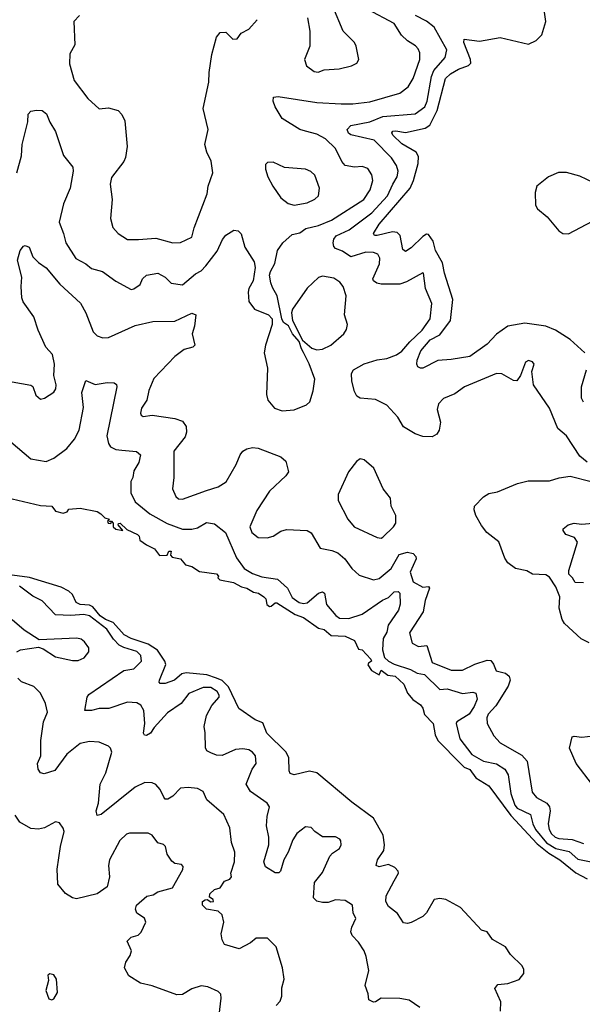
# Model space of a CAD drawing. Extents: x 1839239 to 1929705, y 762242 to 910352.
# Tile 306 of 429: x 1875715 to 1878688, y 865042 to 870245. Entities that reach past the tile are written whole.
import ezdxf

# ---------------------------------------------------------------- set-up
doc = ezdxf.new("R2010")
doc.units = 0

msp = doc.modelspace()

# ---------------------------------------------------------------- linework, layer by layer
at = {"layer": '0CON10XD'}
for points in [[(1875701.2, 869435), (1875725.4, 869525), (1875728.2, 869585), (1875758.1, 869705), (1875760.6, 869745), (1875775, 869760.9), (1875803.5, 869766.5), (1875835, 869764.7), (1875857.8, 869747.8), (1875874, 869704), (1875904.6, 869654.6), (1875947.6, 869527.6), (1875997.1, 869465), (1875998.6, 869445), (1875982.5, 869355), (1875947.6, 869272.4), (1875924.1, 869175), (1875947.7, 869115), (1875959.5, 869065), (1876012.3, 868982.3), (1876064.3, 868955), (1876095, 868930.9), (1876152.9, 868915), (1876223, 868863), (1876305, 868819.6), (1876318.1, 868821.9), (1876352.9, 868845), (1876364.5, 868875), (1876385, 868895.7), (1876445, 868906.3), (1876484.4, 868885), (1876515, 868853.3), (1876575, 868844.5), (1876645, 868901.5), (1876675, 868918.2), (1876698.5, 868945), (1876758.1, 869021.9), (1876787.3, 869082.7), (1876804.5, 869105.5), (1876847.7, 869132.3), (1876869.1, 869129.1), (1876885, 869113.3), (1876905, 869043.3), (1876954, 868965), (1876960, 868935), (1876950, 868865), (1876926.2, 868825), (1876922, 868805), (1876925.9, 868755.9), (1876955.9, 868715.9), (1877030, 868685), (1877050, 868665), (1877050, 868635), (1877014.6, 868525.4), (1877008.1, 868485), (1877024.2, 868404.2), (1877020, 868265), (1877026, 868235), (1877061.7, 868191.7), (1877102.7, 868177.3), (1877165, 868182.5), (1877231.2, 868208.8), (1877248.8, 868225), (1877265.5, 868284.5), (1877274.3, 868345), (1877246, 868426), (1877215.7, 868485.7), (1877203.8, 868505), (1877192.5, 868545), (1877157.5, 868585), (1877136.4, 868626.4), (1877110, 868645), (1877100, 868665), (1877076.2, 868785), (1877050.5, 868830.5), (1877043.3, 868855), (1877036.2, 868895), (1877040, 868915), (1877064.1, 868955.9), (1877077.8, 869025), (1877106.6, 869065), (1877155, 869110.5), (1877195, 869118.9), (1877228.3, 869141.7), (1877295, 869158), (1877362.5, 869185), (1877533.5, 869295), (1877566.8, 869345), (1877580.8, 869395), (1877576.2, 869425), (1877555, 869458.1), (1877525, 869470), (1877484.4, 869465.6), (1877435, 869474.5), (1877418.5, 869495), (1877385, 869564.6), (1877332.2, 869615), (1877285, 869640.7), (1877225, 869656.6), (1877195, 869664.1), (1877102.9, 869722.9), (1877066.1, 869785), (1877055.6, 869815), (1877057.5, 869835), (1877081.1, 869838.9), (1877285, 869807.1), (1877415, 869800), (1877475, 869800), (1877565, 869811.1), (1877725, 869856.4), (1877769.1, 869890.9), (1877793.9, 869935), (1877830, 870035), (1877829.8, 870069.8), (1877821.1, 870091.1), (1877807.5, 870107.5), (1877764, 870134), (1877732.9, 870162.9), (1877694.5, 870225), (1877555, 870298.8)], [(1877236.7, 870255), (1877248.8, 870185), (1877249.2, 870105), (1877221.2, 870035), (1877231.9, 870001.9), (1877271.5, 869971.5), (1877292.1, 869967.9), (1877325, 869980), (1877404.1, 869985.9), (1877468.8, 870001.2), (1877497.5, 870015), (1877507.5, 870035), (1877493.8, 870105), (1877483.8, 870125), (1877424.3, 870184.3), (1877370.8, 870315)], [(1878702.2, 868485), (1878625, 868554.6), (1878546, 868605), (1878495, 868624.9), (1878385, 868640.5), (1878295, 868625.3), (1878235, 868582.5), (1878185, 868530), (1878095, 868465.3), (1877995, 868448.4), (1877925, 868444.1), (1877845, 868404.3), (1877832.9, 868402.9), (1877820, 868410), (1877814.2, 868424.2), (1877815.6, 868445), (1877835.9, 868495), (1877885, 868552.9), (1877935, 868580.3), (1877992.4, 868655), (1878005, 868766.7), (1877960.4, 868905), (1877949.7, 868959.7), (1877912.4, 869025), (1877900, 869075), (1877875, 869109.4), (1877865, 869110.9), (1877845, 869100), (1877785, 869039.6), (1877755, 869020), (1877740.4, 869030.4), (1877725.3, 869105), (1877710.1, 869120.1), (1877685, 869124.7), (1877603.7, 869103.7), (1877590, 869105), (1877585.8, 869115), (1877614.8, 869165), (1877778, 869355), (1877795.6, 869394.4), (1877821.7, 869485), (1877822.1, 869522.1), (1877810.9, 869545), (1877735, 869588.2), (1877688, 869635), (1877682.3, 869647.7), (1877688, 869655), (1877703, 869657), (1877755, 869649.4), (1877858.4, 869671.6), (1877883.3, 869686.7), (1877921.7, 869765), (1877966.4, 869935), (1877991.1, 869958.9), (1878035, 869983.4), (1878087.3, 870002.7), (1878100, 870015), (1878098.5, 870035), (1878063.3, 870125), (1878065, 870142.5), (1878145, 870131.2), (1878255, 870150.9), (1878405, 870115.6), (1878444.5, 870135.5), (1878474.3, 870165.7), (1878495.3, 870234.7), (1878488.4, 870285)], [(1876032.2, 870267.8), (1876002, 870235), (1876007.3, 870112.7), (1875980, 870065), (1875978.8, 870011.2), (1876003.7, 869923.7), (1876075, 869828), (1876135, 869774.5), (1876185, 869778.6), (1876235, 869764.4), (1876254.6, 869744.6), (1876270.9, 869710.9), (1876284.2, 869575), (1876275, 869517.5), (1876265.6, 869495), (1876200.8, 869410.8), (1876192.7, 869375), (1876204.2, 869295), (1876196, 869195), (1876207, 869147), (1876235, 869114.3), (1876285, 869084.2), (1876342.7, 869082.7), (1876435, 869091.2), (1876525.5, 869065.5), (1876565, 869068.1), (1876625.6, 869095), (1876636.7, 869145), (1876705.5, 869325), (1876711.5, 869365), (1876735.4, 869435), (1876727, 869497), (1876704.5, 869545), (1876694, 869586), (1876710.8, 869665), (1876684.3, 869775), (1876714.3, 869915), (1876715.9, 869965.9), (1876730.5, 870060.5), (1876755, 870152.5), (1876775, 870176.7), (1876805, 870178.8), (1876842.6, 870142.6), (1876863.8, 870143.8), (1876885.8, 870174.2), (1876926.2, 870195), (1876970, 870245)], [(1878431.2, 868315), (1878422.5, 868385), (1878433.3, 868425), (1878425, 868436.7), (1878405, 868443.3), (1878387.5, 868435), (1878362.5, 868365), (1878343.3, 868336.7), (1878325, 868338), (1878263.8, 868373.8), (1878235.5, 868375.5), (1878065.8, 868305), (1878015, 868267.8), (1877955, 868242.9), (1877929.2, 868215), (1877921.4, 868185), (1877938.8, 868118.8), (1877932.5, 868075), (1877920, 868055), (1877895, 868041.4), (1877845, 868041.5), (1877805, 868056.5), (1877743.1, 868093.1), (1877713.8, 868145), (1877655, 868208.5), (1877595, 868238.5), (1877513.8, 868245), (1877496.3, 868256.3), (1877485, 868280), (1877470, 868335), (1877468.1, 868375), (1877478.6, 868395), (1877535, 868425.8), (1877605, 868447.3), (1877655, 868454.6), (1877705.8, 868474.2), (1877735, 868493.1), (1877776.8, 868543.2), (1877842.1, 868605), (1877884.6, 868665), (1877892.9, 868745), (1877860.6, 868825), (1877850, 868905), (1877845, 868907.5), (1877760.3, 868859.7), (1877725, 868847.8), (1877625, 868846.9), (1877601.9, 868851.9), (1877585, 868864.3), (1877582.2, 868875), (1877616.8, 868955), (1877618.2, 868985), (1877607.1, 869005), (1877584.3, 869014.3), (1877545, 869016.6), (1877465, 868991), (1877421.3, 869021.3), (1877385, 869036.3), (1877376.1, 869046.1), (1877372.1, 869065), (1877375.6, 869085), (1877387.8, 869102.2), (1877455.7, 869134.3), (1877576.6, 869225), (1877658.7, 869315), (1877687.5, 869375), (1877710.8, 869415), (1877715.3, 869445), (1877706.8, 869475), (1877679.7, 869515), (1877588.5, 869608.5), (1877465, 869636.8), (1877452.3, 869645), (1877446.8, 869665), (1877465, 869685.3), (1877565, 869704.8), (1877635, 869733.1), (1877805, 869746.8), (1877855.7, 869785), (1877869, 869815), (1877890.9, 869945), (1877904.3, 869975.7), (1877963.9, 870045), (1877973.2, 870085), (1877905, 870205.3), (1877865, 870237.1), (1877806.6, 870266.6)], [(1877165, 869264.4), (1877235, 869277.5), (1877275, 869296.7), (1877294.4, 869315), (1877299.1, 869355), (1877275, 869423.8), (1877253.2, 869443.2), (1877225.6, 869455.6), (1877115, 869464.2), (1877055, 869492.5), (1877025, 869490), (1877015, 869480), (1877013.8, 869455), (1877026.2, 869415), (1877054, 869365), (1877095, 869304), (1877135, 869274.3), (1877165, 869264.4)], [(1878615, 869112.5), (1878805.9, 869214.1), (1878817.5, 869242.5), (1878807.8, 869327.8), (1878803.5, 869345), (1878785.8, 869365.8), (1878675, 869418), (1878605, 869438.2), (1878563.4, 869436.6), (1878510, 869415), (1878448, 869365), (1878438.8, 869331.2), (1878441.4, 869265), (1878452, 869245), (1878503, 869203), (1878565, 869129.2), (1878585, 869114.4), (1878615, 869112.5)], [(1875675, 868331.4), (1875775, 868313.8), (1875785.7, 868305.7), (1875800.6, 868260.6), (1875825, 868239.4), (1875845.9, 868244.1), (1875895, 868276.2), (1875907.1, 868295), (1875908.6, 868315), (1875895.8, 868365), (1875899.4, 868425), (1875888.2, 868475), (1875853.5, 868515), (1875812.3, 868605), (1875790.9, 868675), (1875734.2, 868754.2), (1875727.5, 868775), (1875722.8, 868835), (1875726.7, 868885), (1875704.6, 868975), (1875718.5, 869025), (1875735, 869048.1), (1875745, 869051.4), (1875765, 869042), (1875785, 868991.2), (1875815, 868961.2), (1875855, 868934), (1875927, 868847), (1876036.6, 868746.6), (1876065.4, 868695), (1876104.5, 868595), (1876125, 868574.4), (1876155, 868562.9), (1876185, 868565.7), (1876325, 868628.8), (1876419.7, 868649.7), (1876535, 868651.8), (1876625, 868693.8), (1876646, 868685), (1876640, 868625), (1876626.4, 868585), (1876641.2, 868525), (1876630, 868515), (1876585, 868502.2), (1876534.7, 868465.3), (1876425, 868349.2), (1876397.1, 868285), (1876387.1, 868235), (1876358.8, 868191.2), (1876354, 868165), (1876357.5, 868155), (1876368.7, 868148.7), (1876415.4, 868154.6), (1876535, 868138.1), (1876575, 868122.5), (1876594.3, 868095), (1876596.4, 868065), (1876589.5, 868040.5), (1876529.2, 867965), (1876530, 867825), (1876523.3, 867765), (1876540, 867725), (1876555, 867713.3), (1876575, 867711.8), (1876703.1, 867756.9), (1876765, 867776.2), (1876806.7, 867803.3), (1876858.8, 867895), (1876880, 867945), (1876895, 867964.4), (1876915, 867977.1), (1876945, 867983.8), (1876975, 867980), (1877096, 867935), (1877121.7, 867911.7), (1877135.5, 867855), (1877121.5, 867835), (1877035, 867752.9), (1876968.8, 867651.2), (1876931.8, 867565), (1876942.1, 867535), (1876975, 867509.1), (1877023.4, 867506.6), (1877054.6, 867515.4), (1877095, 867541.9), (1877125, 867550.6), (1877235, 867545.8), (1877255, 867532.5), (1877302.5, 867452.5), (1877365, 867440), (1877396.8, 867426.8), (1877433.3, 867395), (1877470.5, 867345), (1877509.7, 867309.7), (1877585, 867285.5), (1877615, 867291.2), (1877678.8, 867345), (1877721.4, 867418.6), (1877765, 867430.3), (1877795, 867423.8), (1877808.3, 867408.3), (1877810.9, 867395), (1877779.2, 867325), (1877794.8, 867275), (1877845, 867246.6), (1877875, 867248.9), (1877880.8, 867240.8), (1877857.8, 867175), (1877847.9, 867115), (1877774.7, 867005.3), (1877789.9, 866949.9), (1877823, 866933), (1877867.4, 866937.4), (1877895, 866847.5), (1877995, 866807.9), (1878055, 866807.2), (1878121.2, 866838.8), (1878185, 866860.8), (1878205, 866858.5), (1878220, 866840), (1878233.2, 866803.2), (1878282.5, 866792.5), (1878302.5, 866775), (1878307.9, 866755), (1878297, 866723), (1878231.8, 866618.3), (1878191.1, 866575), (1878184.1, 866555), (1878185.4, 866525), (1878221.2, 866461.2), (1878255, 866423.1), (1878368.1, 866358.1), (1878397.3, 866327.3), (1878422.8, 866162.8), (1878446.9, 866135), (1878501.5, 866105), (1878514.8, 866084.8), (1878517.9, 866065), (1878507.3, 865995), (1878512.8, 865965), (1878525, 865942.6), (1878545, 865925.2), (1878565, 865917.5), (1878635, 865913.3), (1878695, 865891.8)], [(1877285, 868500), (1877315, 868504.4), (1877359.2, 868525), (1877428, 868585), (1877442.1, 868607.9), (1877448.2, 868635), (1877431.5, 868685), (1877441.1, 868785), (1877425.4, 868835.4), (1877407.8, 868857.8), (1877375, 868879.4), (1877315, 868890), (1877295, 868882.5), (1877235, 868825.6), (1877156.7, 868715), (1877152.5, 868695), (1877156.7, 868655), (1877210.7, 868550.7), (1877259.4, 868509.4), (1877285, 868500)], [(1878695, 868224), (1878684.3, 868245.7), (1878683.5, 868305), (1878710, 868395)], [(1875634, 868044), (1875774.8, 867924.8), (1875855, 867909.4), (1875895, 867927.8), (1875965, 867978.9), (1876005, 868028.9), (1876029.7, 868075), (1876053.2, 868195), (1876043.6, 868275), (1876065, 868338.8), (1876115, 868316.7), (1876177.8, 868327.8), (1876215, 868325.8), (1876226.9, 868316.9), (1876228.6, 868305), (1876176.1, 868045), (1876183.9, 868005), (1876195, 867987.8), (1876223.4, 867973.4), (1876255, 867969.6)], [(1878715, 867906.9), (1878675, 867938.1), (1878605, 868045.7), (1878560, 868085), (1878515, 868191.4), (1878431.2, 868315)], [(1876255, 867969.6), (1876332.7, 867962.7), (1876353.3, 867945), (1876345.7, 867905), (1876319.1, 867860.9), (1876313.1, 867825), (1876302.1, 867805), (1876301.9, 867745), (1876325, 867697.8), (1876403.1, 867633.1), (1876495, 867581.8), (1876575, 867552), (1876625, 867552.3), (1876655, 867559.4), (1876701.9, 867588.1), (1876745, 867581.7), (1876802.3, 867535), (1876861.1, 867401.1), (1876901.2, 867345), (1876945, 867319.1), (1876995, 867300), (1877077.7, 867287.7), (1877130, 867240), (1877155, 867191.8), (1877192.2, 867165), (1877215, 867160.2), (1877235, 867163.7), (1877295, 867213.8), (1877315, 867221.9), (1877326.3, 867213.7), (1877336.2, 867155), (1877385.8, 867095.8), (1877405, 867083.2), (1877455, 867080.7), (1877525, 867102.7), (1877632.1, 867177.9), (1877665, 867191.9), (1877695, 867220.8), (1877715, 867223.5), (1877724.4, 867215), (1877725.5, 867155.5), (1877717.2, 867125), (1877663.2, 867045), (1877655, 867009.1), (1877635.7, 866975), (1877633.2, 866915), (1877643.8, 866875), (1877664.6, 866855), (1877695, 866839.8), (1877781.2, 866811.2), (1877815, 866791.1), (1877855, 866783.8), (1877935, 866705.2), (1877975, 866708.4), (1878055, 866684.8), (1878110.7, 866690.7), (1878126.4, 866686.4), (1878132.3, 866655), (1878117.2, 866615), (1878091.4, 866575), (1878025.2, 866534.8), (1878021.8, 866525), (1878029.2, 866495), (1878040.5, 866445), (1878105, 866361.3), (1878166.8, 866326.8), (1878235, 866311.9), (1878278.9, 866285), (1878296, 866255), (1878311.2, 866155), (1878332.2, 866095), (1878345, 866078.9), (1878414.3, 866044.3), (1878426.5, 865995), (1878441.2, 865965), (1878498.7, 865895), (1878548.4, 865865), (1878619.1, 865849.1), (1878665, 865808.7), (1878735, 865794.3)], [(1877625, 867505.6), (1877635, 867510.6), (1877691.4, 867565), (1877702.5, 867585), (1877703.8, 867625), (1877679.2, 867675), (1877675.6, 867715.6), (1877635.8, 867765.8), (1877586.7, 867875), (1877535, 867918.8), (1877515, 867923.8), (1877495, 867910), (1877453.3, 867855), (1877398, 867735), (1877397.5, 867705), (1877448.6, 867605), (1877482.9, 867565), (1877605, 867508.1), (1877625, 867505.6)], [(1878725, 866951.9), (1878682.6, 866972.6), (1878594, 867054), (1878581.5, 867075), (1878565.6, 867135), (1878568.9, 867195), (1878548.3, 867248.3), (1878515, 867298.8), (1878495, 867310.8), (1878425.6, 867315.6), (1878395, 867332.5), (1878335, 867344.3), (1878295.7, 867375), (1878279.8, 867399.8), (1878247.8, 867485), (1878184.8, 867534.8), (1878155, 867572.9), (1878126.7, 867625), (1878116.9, 867655), (1878119.4, 867675), (1878166.1, 867723.9), (1878195, 867740.6), (1878240.5, 867749.5), (1878345.9, 867794.1), (1878402.4, 867807.6), (1878515, 867808.6), (1878565.7, 867824.3), (1878625, 867832.5), (1878735, 867803.8)], [(1875675, 867712.9), (1875825, 867677.9), (1875885, 867674), (1875905, 867648.1), (1875945, 867637.8), (1875965.5, 867644.5), (1875975, 867659.2), (1876035, 867663.5), (1876124.1, 867645.9), (1876145, 867634.4), (1876165, 867613.3), (1876187.5, 867605), (1876180, 867595), (1876182.5, 867585), (1876197.5, 867582.5), (1876200, 867590), (1876190, 867595), (1876200, 867595), (1876210, 867585), (1876208.8, 867565), (1876222.6, 867552.6), (1876260, 867545), (1876236, 867575), (1876236.7, 867583.3), (1876246.7, 867585), (1876280.8, 867550.8), (1876338.8, 867525), (1876347.1, 867515), (1876350, 867495), (1876385, 867469.6), (1876428.5, 867448.5), (1876453.7, 867413.7), (1876494.1, 867415.9), (1876503, 867437), (1876515, 867435.7), (1876512.5, 867415), (1876521.2, 867405), (1876565, 867396), (1876591.2, 867365), (1876625, 867355.8), (1876665, 867329.4), (1876755, 867316.7), (1876766.7, 867305), (1876763.3, 867295), (1876773.8, 867285), (1876845, 867271.5), (1876887.5, 867247.5), (1876915, 867240), (1876950.5, 867220.5), (1876977.8, 867215), (1877006.4, 867195), (1877016.5, 867185), (1877021.1, 867155), (1877035, 867144.6), (1877045, 867145.6), (1877065, 867163.6), (1877075, 867163.9), (1877171.8, 867101.8), (1877215.6, 867085), (1877295, 867029.4), (1877325, 867022.1), (1877361.4, 866991.4), (1877435, 866987.9), (1877484.4, 866965), (1877505, 866918.8), (1877525, 866914.2), (1877571.8, 866865), (1877574, 866855), (1877558.6, 866845), (1877554.5, 866835), (1877574.6, 866805), (1877615, 866782.2), (1877625, 866808.1), (1877661.7, 866781.7), (1877699.1, 866775), (1877745, 866734.4), (1877765, 866686), (1877792.5, 866652.5), (1877834, 866624), (1877846, 866606), (1877855, 866574), (1877900, 866525), (1877911.4, 866465), (1877924.4, 866435), (1878045.4, 866315), (1878065, 866295.4), (1878095, 866281.8), (1878125, 866239.4), (1878195, 866195.6), (1878310.4, 866040.4), (1878449.7, 865889.7), (1878511, 865841), (1878570.4, 865805), (1878655, 865736.3), (1878715, 865704.7)], [(1878695, 867268.7), (1878650.1, 867270.1), (1878636.2, 867296.2), (1878616.7, 867315), (1878617.2, 867335), (1878663.6, 867483.6), (1878648.1, 867508.1), (1878601.2, 867525), (1878586.7, 867545), (1878586.7, 867555), (1878613.3, 867575), (1878645, 867584.2), (1878685, 867579.2), (1878745, 867584.5)], [(1876754.8, 866765.2), (1876705, 866782.1), (1876595, 866794.2), (1876572, 866788), (1876533.1, 866755), (1876485, 866737.9), (1876457.5, 866737.5), (1876451.9, 866745), (1876454.3, 866754.3), (1876487.4, 866837.4), (1876483.2, 866855), (1876443.9, 866913.9), (1876395, 866944.1), (1876305, 866974.3), (1876267.9, 866995), (1876209.6, 867059.6), (1876168.7, 867075), (1876140.7, 867095), (1876102.8, 867142.8), (1876085, 867151.3), (1876035.3, 867155.3), (1876014.4, 867165), (1875995, 867207.5), (1875975.8, 867225), (1875935, 867246.4), (1875767.1, 867297.1), (1875675, 867310.3)], [(1877830, 865025), (1877773.6, 865063.6), (1877725, 865072.2), (1877625, 865074), (1877595.7, 865054.3), (1877585, 865053.8), (1877560, 865065), (1877556.4, 865096.4), (1877540.8, 865140.8), (1877559.6, 865220.4), (1877547, 865295), (1877535.1, 865325.1), (1877505, 865370.7), (1877472.2, 865405), (1877465.2, 865425), (1877469.8, 865450.2), (1877492.5, 865495), (1877477.5, 865525), (1877473.3, 865565), (1877435, 865590), (1877385, 865593.6), (1877345, 865580.5), (1877315, 865580), (1877285, 865587.5), (1877268, 865605), (1877272.5, 865685), (1877315, 865739.2), (1877355, 865823.8), (1877368.7, 865841.3), (1877406, 865865), (1877413.8, 865885), (1877413.3, 865905), (1877406.7, 865915), (1877385, 865926.7), (1877315, 865926.2), (1877274.2, 865954.2), (1877255, 865976.7), (1877225, 865980), (1877180.8, 865945), (1877159.5, 865910.5), (1877134.6, 865845.4), (1877111.4, 865805), (1877093.3, 865745), (1877085, 865736.7), (1877065, 865736.7), (1877015, 865767.5), (1877005.8, 865795), (1877031.2, 865885), (1877032.7, 865925), (1877020.5, 865985), (1877023.2, 866035), (1877035.8, 866085), (1877024, 866105), (1876935, 866166.9), (1876912.2, 866205), (1876944.4, 866285), (1876965.6, 866315), (1876961.9, 866355), (1876945.8, 866375), (1876926.9, 866386.9), (1876895, 866392.3), (1876855, 866388.2), (1876785, 866356.5), (1876755, 866358.5), (1876725, 866370), (1876705, 866381.9), (1876696.9, 866396.9), (1876696.2, 866476.2), (1876690.7, 866509.3), (1876702.4, 866567.6), (1876730, 866620), (1876769.5, 866665), (1876770.4, 866675), (1876759.2, 866695), (1876725, 866716.1), (1876685, 866716), (1876610, 866685), (1876568.9, 866631.1), (1876497.3, 866582.7), (1876426.2, 866503.8), (1876407.5, 866475), (1876385, 866461.8), (1876374.7, 866464.7), (1876370.4, 866475), (1876376.9, 866525), (1876370.7, 866595), (1876355, 866623.3), (1876335, 866634.6), (1876285, 866637.8), (1876185.7, 866604.3), (1876135, 866605.4), (1876094.4, 866594.4), (1876060, 866595), (1876071.4, 866665), (1876080.3, 866679.7), (1876265, 866805.5), (1876318.1, 866815), (1876358.6, 866855), (1876355.9, 866885.9), (1876335, 866906.6), (1876265, 866926.6), (1876240.5, 866940.5), (1876211.2, 866971.2), (1876176.2, 867025), (1876085, 867094.4), (1876055, 867102.2), (1875985, 867095.6), (1875905, 867100.2), (1875835, 867173.6), (1875785, 867199.1), (1875715, 867252)], [(1875700, 866905), (1875720, 866915), (1875815, 866928.8), (1875839.7, 866919.7), (1875905, 866878.5), (1875995, 866858), (1876025, 866858.9), (1876056.6, 866873.4), (1876081.4, 866905), (1876080.8, 866925), (1876058, 866958), (1876040.9, 866970.9), (1876016.9, 866976.9), (1875817.7, 866967.7), (1875738.3, 867018.3), (1875675, 867074.3)], [(1877070, 865035), (1877091, 865059), (1877101.2, 865085), (1877100.8, 865129.2), (1877113.5, 865175), (1877104.5, 865235), (1877070.6, 865345), (1877025, 865391.4), (1876965, 865391.4), (1876935, 865366.9), (1876875, 865334.5), (1876797, 865357), (1876785, 865383.3), (1876780.9, 865415), (1876793.6, 865475), (1876785.5, 865515.5), (1876763.7, 865533.7), (1876703.3, 865545), (1876681.9, 865565), (1876681.9, 865585), (1876695, 865594.4), (1876705.9, 865595.9), (1876725, 865582.9), (1876740, 865585), (1876738.6, 865595), (1876718.3, 865608.3), (1876719.5, 865625), (1876745, 865649.2), (1876775, 865656.6), (1876797.8, 865692.2), (1876826.3, 865703.7), (1876833.9, 865715), (1876830.4, 865735), (1876851.2, 865795), (1876852.7, 865845), (1876835, 865897.5), (1876825.4, 865975), (1876795, 866044), (1876705, 866121.9), (1876685, 866165.7), (1876655, 866181.9), (1876605, 866187.5), (1876565, 866184), (1876525, 866141.4), (1876497.5, 866125), (1876485, 866126), (1876476.3, 866136.3), (1876457, 866177), (1876435, 866202.7), (1876415, 866212.9), (1876376.3, 866213.7), (1876325, 866189.4), (1876145.6, 866045), (1876125, 866039.2), (1876119.1, 866065), (1876131.8, 866105), (1876141.1, 866205), (1876170, 866265), (1876201.5, 866375), (1876195.3, 866395.3), (1876185.4, 866405.4), (1876135, 866427.8), (1876085, 866430.9), (1876035, 866419.2), (1875965, 866364.4), (1875901.8, 866278.2), (1875845, 866259.4), (1875825, 866265.7), (1875812.5, 866285), (1875810.4, 866315), (1875827.3, 866355), (1875827.9, 866435), (1875842, 866535), (1875862, 866585), (1875851.8, 866631.8), (1875825.2, 866685.2), (1875790.9, 866720.9), (1875725, 866746.7), (1875705.7, 866765)], [(1878255.5, 865005), (1878257.5, 865055), (1878226, 865125), (1878242.7, 865147.3), (1878295, 865151.9), (1878355, 865172.9), (1878380, 865205), (1878379.2, 865225), (1878370, 865245), (1878309.4, 865305), (1878282.9, 865345), (1878214.5, 865385), (1878185, 865424.2), (1878155, 865434.4), (1878044.1, 865554.1), (1877967.5, 865595), (1877935, 865601.2), (1877905, 865595.5), (1877865, 865525.7), (1877845.6, 865505), (1877784.2, 865474.2), (1877765, 865469.2), (1877743, 865473), (1877711.2, 865521.2), (1877665, 865558.1), (1877651.1, 865585), (1877652.5, 865615), (1877695, 865694.3), (1877716.4, 865735), (1877715, 865745.8), (1877697.8, 865765), (1877665, 865781.2), (1877615, 865768.5), (1877599.2, 865775), (1877606.2, 865805), (1877639.5, 865855), (1877643.9, 865885), (1877636.1, 865936.1), (1877585, 866024.6), (1877470.1, 866110.1), (1877285, 866265.3), (1877246.4, 866273.6), (1877165, 866254.4), (1877145, 866262), (1877138.6, 866275), (1877137.3, 866345), (1877123.4, 866375), (1877021.6, 866475), (1876999.5, 866529.5), (1876959.2, 866545), (1876874.1, 866604.1), (1876819.3, 866719.3), (1876785, 866752.2), (1876754.8, 866765.2)], [(1878742, 866202), (1878656.2, 866315), (1878621.5, 866395), (1878635.7, 866455), (1878645, 866458.8), (1878686.5, 866453.5), (1878775.5, 866464.5)], [(1875930.9, 865875), (1875950, 865955), (1875945, 865972.5), (1875925, 866000), (1875905, 866006.2), (1875846.2, 865975), (1875815, 865967.5), (1875775, 865971.1), (1875715.6, 866005), (1875691.3, 866041.3)], [(1876770, 864985), (1876780.8, 865075), (1876778, 865095), (1876765, 865110), (1876710, 865135), (1876675, 865139.2), (1876625, 865123.6), (1876575, 865093.3), (1876545, 865092.7), (1876415, 865138.6), (1876353.1, 865153.1), (1876292, 865192), (1876269.2, 865235), (1876276, 865265), (1876299.5, 865300.5), (1876306.2, 865325), (1876283.8, 865375), (1876304, 865396), (1876342.2, 865407.8), (1876357.8, 865422.2), (1876382.7, 865475), (1876375, 865496.9), (1876334.3, 865524.3), (1876327.5, 865545), (1876332.5, 865565), (1876387, 865613), (1876420, 865620), (1876445, 865636.7), (1876522.6, 865657.4), (1876578, 865755), (1876579.3, 865769.3), (1876570.7, 865780.7), (1876535, 865786), (1876518.7, 865798.7), (1876494.2, 865835), (1876486, 865876), (1876475, 865886.2), (1876445, 865895.7), (1876415.6, 865935), (1876395, 865946.7), (1876295, 865946.7), (1876279.1, 865940.9), (1876245, 865906.7), (1876190.6, 865805), (1876184.5, 865775), (1876190, 865715), (1876178, 865662), (1876125, 865625.5), (1876015, 865599.4), (1875994.6, 865604.6), (1875957.6, 865627.6), (1875916.9, 865676.9), (1875914, 865756), (1875930.9, 865875)], [(1875885, 865065.8), (1875895, 865070.6), (1875915.4, 865105), (1875910, 865175), (1875895, 865197.5), (1875875, 865202.5), (1875863.3, 865195), (1875867, 865167), (1875854, 865115), (1875870, 865070), (1875885, 865065.8)]]:
    msp.add_lwpolyline(points, dxfattribs=at)

doc.saveas('drawing.dxf')
